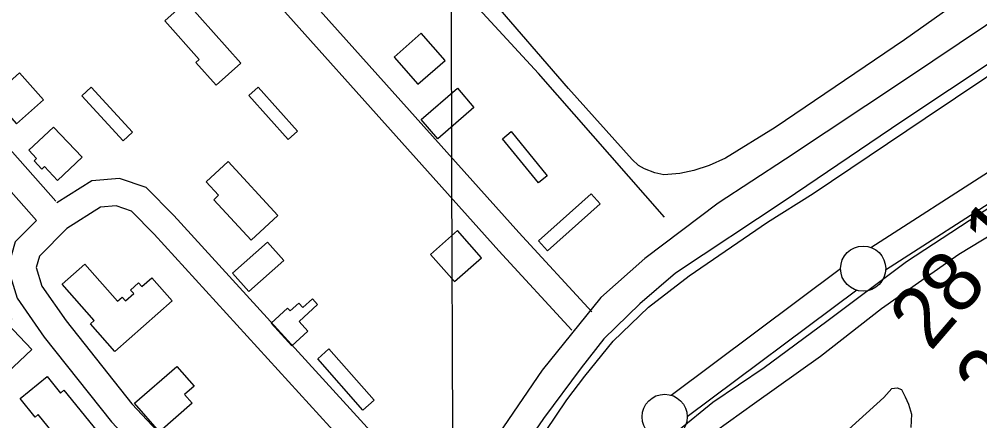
# Model space of a CAD drawing. Extents: x 3392644 to 3430565, y 576657 to 602123.
# Drawn here: x 3401526 to 3402589, y 594883 to 595328 of the extents above; entities that cross this region are included whole.
import ezdxf

# ---------------------------------------------------------------- set-up
doc = ezdxf.new("R2010")
doc.units = 0
for name, color, linetype in [('V-BLDG-OTLN', 7, 'Continuous'), ('V-DTCH-CNTR', 7, 'Continuous'), ('V-FLOD-BASE', 7, 'Continuous'), ('V-GRID-MAJR', 7, 'Continuous'), ('V-LEVE-TOET', 7, 'Continuous'), ('V-RIVR-RANG', 7, 'Continuous'), ('V-ROAD-CNTR', 7, 'Continuous'), ('V-SITE-VEGE', 7, 'Continuous'), ('V-SURV-LINE', 7, 'Continuous'), ('V-TOPO-SHOR', 7, 'Continuous')]:
    doc.layers.add(name, color=color, linetype=linetype)

msp = doc.modelspace()

# ---------------------------------------------------------------- linework, layer by layer
at = {"layer": 'V-BLDG-OTLN'}
for points in [[(3401710.62, 595347.443), (3401771.159, 595279.511), (3401743.617, 595254.965), (3401721.194, 595280.129), (3401724.857, 595283.3960000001), (3401686.744, 595326.164)], [(3401940.765080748, 595285.940401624), (3401967.243027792, 595255.9584615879), (3401997.224967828, 595282.4364086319), (3401970.7470207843, 595312.4183486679)], [(3401496.0589701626, 595242.1804891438), (3401522.536917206, 595212.198549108), (3401552.518857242, 595238.676496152), (3401526.0409101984, 595268.658436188)], [(3401605.248, 595252.782), (3401651.091, 595202.954), (3401640.668, 595193.366), (3401594.826, 595243.193)], [(3401790.4390000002, 595252.799), (3401833.664, 595204.218), (3401823.307, 595195), (3401780.086, 595243.587)], [(3402029.276, 595230.115), (3401989.203, 595195.674), (3401970.785, 595217.098), (3402010.863, 595251.5430000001)], [(3401563.512, 595208.64), (3401595.215, 595175.089), (3401568.1380000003, 595149.504), (3401553.694, 595164.792), (3401550.739, 595161.998), (3401542.151, 595171.087), (3401544.904, 595173.686), (3401536.233, 595182.863)], [(3402070.318, 595203.509), (3402110.404, 595154.615), (3402100.897, 595146.823), (3402060.813, 595195.719)], [(3401757.15, 595170.508), (3401812.086, 595110.581), (3401782.326, 595083.3), (3401741.207, 595128.159), (3401746.488, 595133.001), (3401732.6750000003, 595148.072)], [(3402169.073, 595123.572), (3402110.6720000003, 595071.546), (3402100.754, 595082.679), (3402159.154, 595134.707)], [(3401981.0400001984, 595067.4068386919), (3402007.5179472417, 595037.4248986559), (3402037.4998872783, 595063.9028457), (3402011.021940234, 595093.8847857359)], [(3401761.992, 595046.8910000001), (3401800.7600000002, 595081.047), (3401818.656, 595060.737), (3401779.887, 595026.581)], [(3401608.676, 594994.265), (3401573.199, 595034.564), (3401598.443, 595056.782), (3401634.608, 595015.699), (3401639.648, 595020.135), (3401643.222, 595016.074), (3401652.424, 595024.172), (3401648.9420000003, 595028.125), (3401657.8510000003, 595035.971), (3401661.359, 595031.979), (3401672.478, 595041.768), (3401695.092, 595016.08), (3401631.6180000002, 594960.203), (3401604.707, 594990.773)], [(3401505.707, 594930.034), (3401465.753, 594972.091), (3401504.861, 595009.2440000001), (3401517.44, 594996.002), (3401512.248, 594991.068), (3401539.622, 594962.251)], [(3401827.62, 594966.365), (3401804.693, 594991.412), (3401822.9080000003, 595008.083), (3401825.8200000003, 595004.904), (3401835.4020000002, 595013.674), (3401839.799, 595008.8690000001), (3401850.285, 595018.466), (3401856.14, 595012.066), (3401835.611, 594993.274), (3401845.3680000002, 594982.612)], [(3401868.6720000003, 594962.886), (3401918.838, 594906.287), (3401906.3370000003, 594895.207), (3401856.171, 594951.806)], [(3401717.292, 594902.7930000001), (3401680.858, 594871.0430000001), (3401653.327, 594902.638), (3401700.3310000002, 594943.6), (3401719.383, 594921.735), (3401708.811, 594912.523)], [(3401581.67, 594847.159), (3401546.677, 594890.085), (3401543.396, 594887.411), (3401526.662, 594907.9400000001), (3401556.424, 594932.198), (3401571.335, 594913.906), (3401575.186, 594917.0430000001), (3401612, 594871.883)]]:
    msp.add_lwpolyline(points, close=True, dxfattribs=at)
at = {"layer": 'V-DTCH-CNTR'}
msp.add_lwpolyline([(3402628.8140000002, 595392.3), (3402505.9930000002, 595305.188), (3402362.826, 595208.291), (3402307.772, 595174.301), (3402289.7630000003, 595166.129), (3402272.9, 595160.3420000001), (3402257.178, 595157.333), (3402239.4560000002, 595155.8690000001), (3402229.565, 595158.079), (3402218.065, 595162.234), (3402211.303, 595166.0700000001), (3402204.495, 595172.664), (3402133.855, 595251.191), (3402046.293, 595352.71)], dxfattribs=at)
at = {"layer": 'V-FLOD-BASE'}
msp.add_lwpolyline([(3401710.481, 593991.392), (3401719.83, 594028.686), (3401739.394, 594065.096), (3401798.092, 594157.843), (3401864.5130000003, 594258.3), (3401930.937, 594358.492), (3401979.201, 594432.765), (3402036.569, 594526.799), (3402109.785, 594644.104), (3402179.663, 594757.692), (3402224.289, 594830.337), (3402242.188, 594856.257), (3402255.789, 594872.952), (3402293.753, 594903.897), (3402350.694, 594942.207), (3402419.988, 594993.53), (3402508.4, 595059.803), (3402577.788, 595105.111), (3402680.3310000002, 595171.087)], dxfattribs=at)
at = {"layer": 'V-GRID-MAJR'}
msp.add_spline([(3402048.6720000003, 582063.4890000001), (3402028.4020000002, 588122.6730000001), (3402008.125, 594183.791), (3401987.849, 600244.93), (3401987.843, 600246.845)], degree=3, dxfattribs=at)
at = {"layer": 'V-LEVE-TOET'}
for points in [[(3401588.684, 593987.845), (3401596.264, 594037.657), (3401608.732, 594076.0380000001), (3401627.725, 594115.307), (3401648.029, 594154.335), (3401707.46, 594249.428), (3401785.1240000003, 594365.734), (3401829.088, 594429.984), (3401915.025, 594568.91), (3401992.359, 594689.394), (3402061.205, 594801.112), (3402132.24, 594906.59), (3402152.228, 594932.536), (3402183.517, 594971.477), (3402222.671, 595009.236), (3402267.633, 595043.685), (3402354.3000000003, 595103.381), (3402405.06, 595135.047), (3402529.009, 595218.607), (3402664.353, 595309.411)], [(3402632.574, 595107.855), (3402566.086, 595067.471), (3402480.772, 595007.118), (3402413.164, 594954.653), (3402339.7800000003, 594902.6190000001), (3402296.7430000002, 594871.518)]]:
    msp.add_lwpolyline(points, dxfattribs=at)
at = {"layer": 'V-ROAD-CNTR'}
for points in [[(3401205.4525513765, 596076.3728207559), (3401386.6831889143, 595869.2872349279), (3401722.096518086, 595490.6979921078), (3402079.056804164, 595091.8157898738), (3402159.6436429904, 595003.9899655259)], [(3401182.876596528, 596056.6148602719), (3401364.167233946, 595849.46127458), (3401699.6905628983, 595470.748032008), (3402056.8268486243, 595071.6698301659), (3402137.539687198, 594983.7080060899)], [(3401566.138830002, 595126.564720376), (3401348.3752655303, 595372.7592279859), (3401054.261853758, 595700.1625731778), (3400887.2831877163, 595892.1561891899)], [(3401544.925872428, 595105.265762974), (3401325.981310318, 595352.79726791), (3401031.783898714, 595680.292612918), (3400864.6472329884, 595872.468228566)], [(3402740.6524809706, 595418.2441370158), (3402508.343945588, 595261.96744957), (3402374.1862139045, 595173.0806273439), (3402299.7133628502, 595124.3867247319), (3402218.405525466, 595063.1448472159), (3402169.5976230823, 595020.0039334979), (3402104.7887526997, 594939.3080948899), (3402035.185891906, 594837.190299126), (3401929.5721031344, 594668.3126368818), (3401844.037274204, 594537.797897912), (3401730.825500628, 594358.197257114), (3401651.7746587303, 594233.1815071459), (3401594.808772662, 594143.166687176), (3401568.5788251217, 594076.386820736), (3401538.451885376, 593981.23001105)], [(3402003.8789545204, 594782.5204084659), (3401957.506047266, 594823.4003267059), (3401926.3841095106, 594858.909255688), (3401696.7675687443, 595110.8037518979), (3401666.2646297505, 595141.5456904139), (3401636.707688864, 595151.5906703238), (3401606.021750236, 595149.13767523), (3401567.2548277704, 595124.7877239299)], [(3401984.040994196, 594760.0164534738), (3401936.218089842, 594802.174369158), (3401904.0161542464, 594838.915295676), (3401675.0236122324, 595090.123793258), (3401649.93466241, 595115.4097426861), (3401632.921696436, 595121.1927311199), (3401615.7477307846, 595119.819733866), (3401578.3928054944, 595096.356780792), (3401547.9448663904, 595065.7878419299), (3401544.358873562, 595053.0628673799), (3401550.7898607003, 595032.3009089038), (3401577.44480739, 594993.831985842), (3401650.3896615, 594901.9051696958), (3401808.306345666, 594733.6205062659), (3401908.5971450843, 594630.337712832)], [(3401544.925872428, 595105.26776297), (3401521.18491991, 595081.431810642), (3401513.0769361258, 595052.6608681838), (3401523.4999152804, 595019.0129354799), (3401553.3388556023, 594975.9460216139), (3401627.661706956, 594882.2832089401), (3401786.60438907, 594712.904547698), (3401887.0751881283, 594609.437754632)]]:
    msp.add_lwpolyline(points, dxfattribs=at)
at = {"layer": 'V-SITE-VEGE'}
msp.add_lwpolyline([(3402436.429, 594866.636), (3402483.216, 594908.954), (3402492.0810000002, 594918.899), (3402497.951, 594919.775), (3402502.686, 594917.889), (3402506.739, 594909.718), (3402510.397, 594901.54), (3402513.708, 594890.61), (3402513.159, 594875.696)], dxfattribs=at)
at = {"layer": 'V-SURV-LINE'}
for points in [[(3402468.9550985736, 595075.2750148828), (3403281.7636750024, 595598.3978053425)], [(3403297.991347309, 595573.1656284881), (3402485.183487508, 595050.0432992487)], [(3402247.5245536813, 594911.6916028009), (3402435.264336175, 595051.8950381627)], [(3402453.2312693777, 595027.8702650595), (3402265.491745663, 594887.6670229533)]]:
    msp.add_lwpolyline(points, dxfattribs=at)
for centre in [(3402460.26201, 595051.84176), (3402240.4940600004, 594887.72003)]:
    msp.add_circle(centre, 25, dxfattribs=at)
at = {"layer": 'V-TOPO-SHOR'}
for points in [[(3402240.466, 595108.959), (3402100.825, 595267.839), (3401951.303, 595430.487), (3401832.068, 595566.116), (3401690.414, 595728.104), (3401565.8880000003, 595875.436), (3401414.34, 596041.983), (3401346.049, 596111.623)], [(3402660.378, 595319.2170000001), (3402503.278, 595214.7000000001), (3402373.879, 595127.166), (3402252.637, 595046.852), (3402212.9960000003, 595012.738), (3402173.036, 594973.894), (3402147.935, 594941.982), (3402106.281, 594885.776), (3402012.325, 594749.169), (3401925.9590000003, 594605.983), (3401813.753, 594427.723), (3401735.696, 594307.122), (3401635.761, 594149.934), (3401611.998, 594108.196), (3401587.656, 594053.447), (3401575.474, 594001.647)]]:
    msp.add_lwpolyline(points, dxfattribs=at)

# ---------------------------------------------------------------- texts
at = {"layer": 'V-RIVR-RANG'}
for s, p in [('28.1', (3402534.823038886, 594959.112074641)), ('29.0', (3402607.4299079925, 594890.1669683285))]:
    msp.add_text(s, height=67.00000000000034, rotation=49.358325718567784, dxfattribs=at).set_placement(p)

doc.saveas('drawing.dxf')
